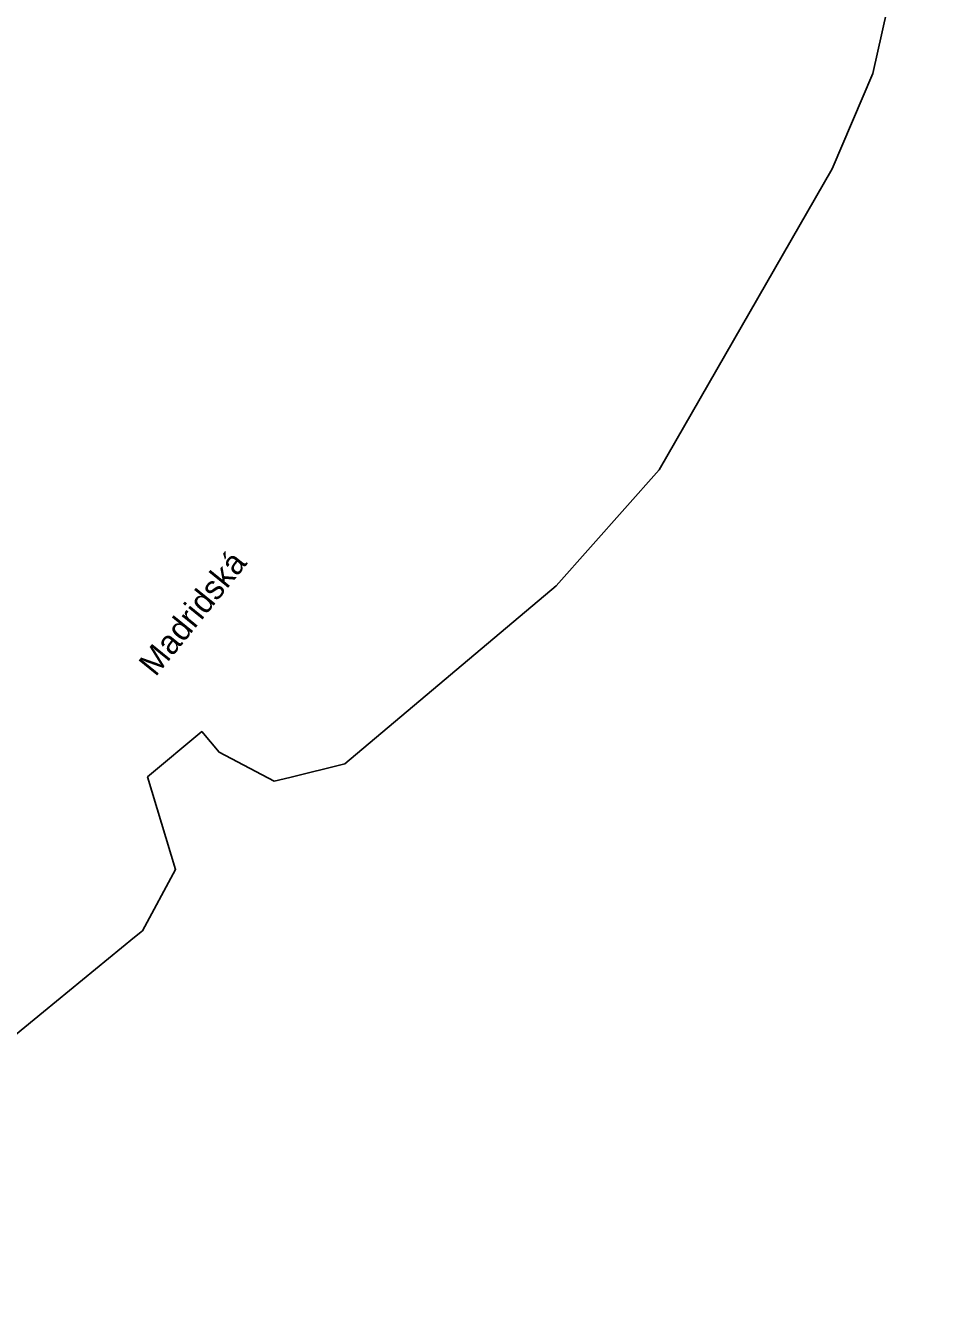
# Model space of a CAD drawing. Extents: x -263943 to -261149, y -1236934 to -1230686.
# Drawn here: x -262429.6 to -262353.8, y -1235184.3 to -1235077 of the extents above; entities that cross this region are included whole.
import ezdxf

# ---------------------------------------------------------------- set-up
doc = ezdxf.new("R2010")
doc.units = 0
for name, color, linetype in [('body_kn', 7, 'Continuous'), ('popisy', 7, 'Continuous'), ('zuob_linie', 7, 'Continuous'), ('zuob_plochy', 7, 'Continuous')]:
    doc.layers.add(name, color=color, linetype=linetype)

msp = doc.modelspace()

# ---------------------------------------------------------------- linework, layer by layer
at = {"layer": 'body_kn'}
for p, q in [((-262358.38, -1235081.01), (-262358.38, -1235081.01)), ((-262361.82, -1235089.04), (-262361.82, -1235089.04)), ((-262376.35, -1235114.31), (-262376.35, -1235114.31)), ((-262384.99, -1235124.05), (-262384.99, -1235124.05)), ((-262414.78, -1235136.3), (-262414.78, -1235136.3)), ((-262413.33, -1235138.04), (-262413.33, -1235138.04)), ((-262402.75, -1235139.02), (-262402.75, -1235139.02)), ((-262419.34, -1235140.11), (-262419.34, -1235140.11)), ((-262408.7, -1235140.47), (-262408.7, -1235140.47)), ((-262407.37, -1235140.15), (-262407.37, -1235140.15)), ((-262416.99, -1235147.88), (-262416.99, -1235147.88)), ((-262420.43, -1235153.58), (-262420.43, -1235153.58)), ((-262419.75, -1235153.03), (-262419.75, -1235153.03)), ((-262428.09, -1235159.85), (-262428.09, -1235159.85))]:
    msp.add_line(p, q, dxfattribs=at)
at = {"layer": 'zuob_linie'}
msp.add_lwpolyline([(-262377.62, -1234986.06), (-262355.12, -1235025.18), (-262353.8, -1235043.23), (-262354.68, -1235058.32), (-262355.68, -1235068.88), (-262358.38, -1235081.01), (-262361.82, -1235089.04), (-262376.35, -1235114.31), (-262384.99, -1235124.05), (-262402.75, -1235139.02), (-262407.37, -1235140.15), (-262408.7, -1235140.47), (-262413.33, -1235138.04), (-262414.78, -1235136.3), (-262419.34, -1235140.11), (-262416.99, -1235147.88), (-262419.75, -1235153.03), (-262420.43, -1235153.58), (-262428.09, -1235159.85), (-262434.86, -1235165.39), (-262450.64, -1235178.3), (-262461.39, -1235187.78)], dxfattribs=at)
at = {"layer": 'zuob_plochy'}
msp.add_lwpolyline([(-262377.62, -1234986.06), (-262355.12, -1235025.18), (-262353.8, -1235043.23), (-262354.68, -1235058.32), (-262355.68, -1235068.88), (-262358.38, -1235081.01), (-262361.82, -1235089.04), (-262376.35, -1235114.31), (-262384.99, -1235124.05), (-262402.75, -1235139.02), (-262407.37, -1235140.15), (-262408.7, -1235140.47), (-262413.33, -1235138.04), (-262414.78, -1235136.3), (-262419.34, -1235140.11), (-262416.99, -1235147.88), (-262419.75, -1235153.03), (-262420.43, -1235153.58), (-262428.09, -1235159.85), (-262434.86, -1235165.39), (-262450.64, -1235178.3), (-262461.39, -1235187.78)], dxfattribs=at)

# ---------------------------------------------------------------- texts
at = {"layer": 'popisy'}
msp.add_text('Madridská', height=2, rotation=51, dxfattribs=at).set_placement((-262418.67, -1235131.76))

doc.saveas('drawing.dxf')
